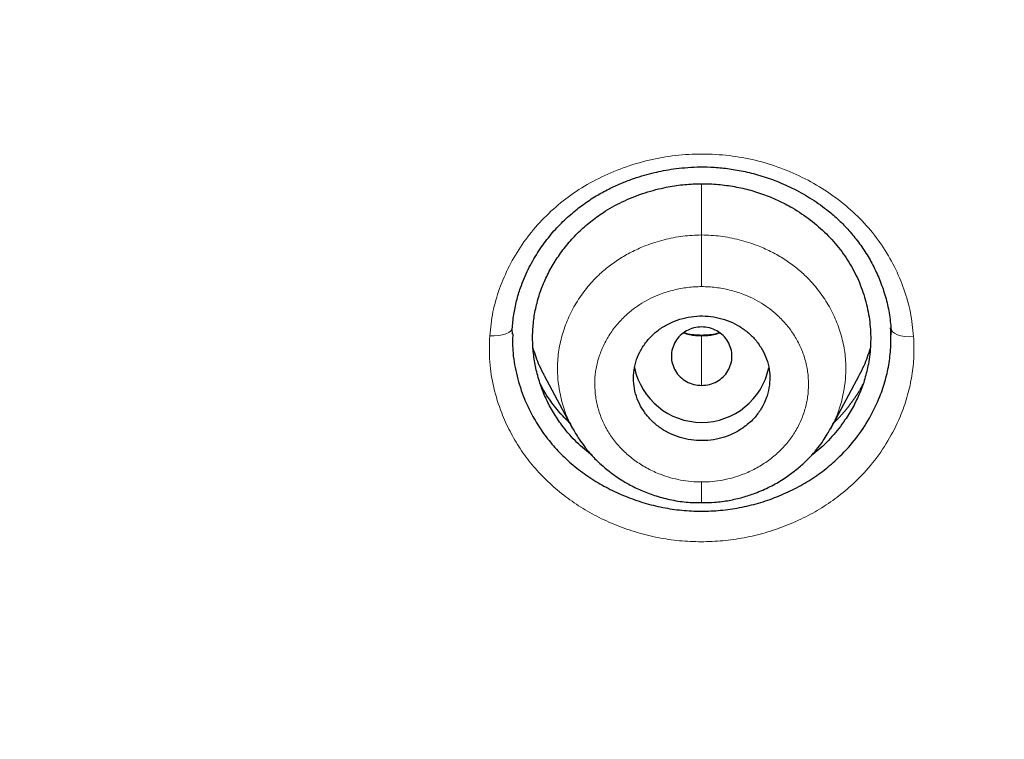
# Model space of a CAD drawing. Header units: millimetres. Extents: x 8 to 846, y 12 to 2113.
# Tile 273 of 515: x 469 to 482, y 1777 to 1786. Entities that reach past the tile are written whole.
import ezdxf

# ---------------------------------------------------------------- set-up
doc = ezdxf.new("R2010")
doc.units = ezdxf.units.MM

msp = doc.modelspace()

# ---------------------------------------------------------------- linework, layer by layer
at = {"color": 8, "linetype": 'Continuous', "lineweight": 0}
for p, q in [((478.038, 1784.133), (478.038, 1783.459)), ((478.038, 1782.124), (478.038, 1782.132)), ((478.038, 1781.471), (478.038, 1782.124))]:
    msp.add_line(p, q, dxfattribs=at)
at = {"color": 7, "linetype": 'Continuous', "lineweight": 30}
for p, q in [((475.539, 1782.147), (475.537, 1782.217)), ((480.539, 1782.206), (480.536, 1782.138)), ((475.961, 1781.602), (476.334, 1780.904)), ((479.742, 1780.904), (480.115, 1781.602)), ((476.343, 1780.898), (476.339, 1780.906)), ((479.737, 1780.906), (479.73, 1780.893))]:
    msp.add_line(p, q, dxfattribs=at)
at = {"color": 8, "linetype": 'Continuous', "lineweight": 0, "flags": 128}
for points in [[(475.543, 1782.242), (475.537, 1782.216), (475.519, 1782.192), (475.491, 1782.171), (475.453, 1782.153), (475.407, 1782.139), (475.355, 1782.13), (475.299, 1782.126), (475.24, 1782.127)], [(480.836, 1782.116), (480.777, 1782.115), (480.721, 1782.119), (480.669, 1782.128), (480.623, 1782.142), (480.585, 1782.16), (480.557, 1782.181), (480.539, 1782.205), (480.532, 1782.231)]]:
    msp.add_lwpolyline(points, dxfattribs=at)
at = {"color": 7, "linetype": 'Continuous', "lineweight": 30}
msp.add_arc((478.038, 1781.889), 0.905, 191.6329, 348.3354, dxfattribs=at)
for points, knots in [([(438.753, 1781.597), (438.116, 1782.151), (436.841, 1783.26), (435.025, 1785.022), (433.286, 1786.854), (431.632, 1788.759), (430.064, 1790.73), (428.585, 1792.765), (427.198, 1794.859), (425.906, 1797.008), (424.711, 1799.21), (423.615, 1801.459), (422.622, 1803.753), (421.734, 1806.086), (420.951, 1808.454), (420.274, 1810.852), (419.705, 1813.277), (419.244, 1815.722), (418.892, 1818.185), (418.651, 1820.66), (418.52, 1823.142), (418.502, 1825.628), (418.596, 1828.113), (418.802, 1830.591), (419.118, 1833.058), (419.543, 1835.51), (420.077, 1837.942), (420.719, 1840.349), (421.467, 1842.727), (422.321, 1845.072), (423.281, 1847.379), (424.343, 1849.643), (425.506, 1851.861), (426.768, 1854.028), (428.124, 1856.141), (429.573, 1858.195), (431.112, 1860.187), (432.739, 1862.114), (434.45, 1863.97), (436.243, 1865.754), (438.115, 1867.459), (440.062, 1869.085), (442.08, 1870.628), (444.165, 1872.085), (446.313, 1873.455), (448.52, 1874.735), (450.781, 1875.922), (453.094, 1877.013), (455.453, 1878.006), (457.856, 1878.898), (460.296, 1879.689), (462.768, 1880.377), (465.27, 1880.962), (467.794, 1881.442), (470.338, 1881.818), (472.897, 1882.085), (475.465, 1882.254), (477.18, 1882.275), (478.038, 1882.285)], [0, 0, 0, 0, 0.017858, 0.035716, 0.053573, 0.07143, 0.089286, 0.107143, 0.124999, 0.142856, 0.160713, 0.178571, 0.196429, 0.214287, 0.232143, 0.25, 0.267856, 0.285712, 0.303568, 0.321425, 0.339282, 0.35714, 0.374998, 0.392856, 0.410713, 0.42857, 0.446428, 0.464285, 0.482142, 0.499999, 0.517857, 0.535714, 0.553571, 0.571428, 0.589285, 0.607142, 0.624999, 0.642856, 0.660713, 0.67857, 0.696427, 0.714284, 0.732141, 0.749999, 0.767857, 0.785715, 0.803573, 0.821432, 0.83929, 0.857149, 0.875005, 0.892861, 0.910716, 0.928572, 0.946428, 0.964284, 0.982141, 1, 1, 1, 1]), ([(478.038, 1882.285), (478.896, 1882.275), (480.611, 1882.254), (483.18, 1882.085), (485.738, 1881.818), (488.282, 1881.442), (490.807, 1880.962), (493.308, 1880.377), (495.918, 1879.65), (498.626, 1878.762), (501.417, 1877.692), (504.148, 1876.485), (506.812, 1875.146), (509.403, 1873.68), (511.795, 1872.166), (513.995, 1870.628), (516.013, 1869.085), (517.96, 1867.459), (519.833, 1865.754), (521.626, 1863.97), (523.337, 1862.114), (524.964, 1860.187), (526.503, 1858.195), (527.952, 1856.14), (529.308, 1854.028), (530.57, 1851.861), (531.733, 1849.644), (532.795, 1847.379), (533.808, 1844.944), (534.747, 1842.335), (535.589, 1839.551), (536.286, 1836.73), (536.835, 1833.878), (537.236, 1831.004), (537.475, 1828.251), (537.574, 1825.629), (537.556, 1823.143), (537.425, 1820.66), (537.184, 1818.185), (536.832, 1815.723), (536.371, 1813.277), (535.802, 1810.852), (535.125, 1808.454), (534.342, 1806.086), (533.454, 1803.752), (532.461, 1801.459), (531.365, 1799.21), (530.17, 1797.008), (528.806, 1794.739), (527.256, 1792.418), (525.504, 1790.062), (523.633, 1787.794), (521.644, 1785.621), (519.55, 1783.541), (518.065, 1782.245), (517.323, 1781.597)], [0, 0, 0, 0, 0.017859, 0.035717, 0.053574, 0.07143, 0.089287, 0.107143, 0.125, 0.145832, 0.166666, 0.1875, 0.208333, 0.229166, 0.249999, 0.267856, 0.285713, 0.303571, 0.321429, 0.339287, 0.357144, 0.375001, 0.392858, 0.410715, 0.428572, 0.446429, 0.464286, 0.482143, 0.500002, 0.520835, 0.541668, 0.562501, 0.583334, 0.604167, 0.624999, 0.642856, 0.660713, 0.678571, 0.696428, 0.714286, 0.732144, 0.750003, 0.76786, 0.785718, 0.803575, 0.821433, 0.839289, 0.857146, 0.875003, 0.895835, 0.916668, 0.9375, 0.958333, 0.979167, 1, 1, 1, 1]), ([(478.038, 1879.997), (477.434, 1879.991), (476.226, 1879.981), (474.416, 1879.894), (472.608, 1879.756), (470.804, 1879.561), (469.003, 1879.311), (467.209, 1879.007), (465.477, 1878.659), (463.811, 1878.274), (462.213, 1877.858), (460.632, 1877.398), (459.069, 1876.896), (457.523, 1876.351), (455.942, 1875.743), (454.328, 1875.068), (452.688, 1874.322), (451.077, 1873.528), (449.495, 1872.687), (447.943, 1871.799), (446.418, 1870.862), (444.963, 1869.906), (443.577, 1868.935), (442.263, 1867.956), (440.98, 1866.942), (439.728, 1865.894), (438.508, 1864.811), (437.286, 1863.661), (436.066, 1862.443), (434.855, 1861.154), (433.687, 1859.829), (432.562, 1858.469), (431.48, 1857.073), (430.439, 1855.639), (429.469, 1854.212), (428.569, 1852.798), (427.74, 1851.406), (426.955, 1849.994), (426.213, 1848.564), (425.516, 1847.115), (424.843, 1845.604), (424.201, 1844.032), (423.594, 1842.398), (423.04, 1840.745), (422.54, 1839.075), (422.094, 1837.387), (421.7, 1835.679), (421.369, 1834.004), (421.099, 1832.367), (420.884, 1830.775), (420.717, 1829.182), (420.598, 1827.587), (420.528, 1825.989), (420.504, 1824.343), (420.533, 1822.652), (420.62, 1820.915), (420.763, 1819.181), (420.964, 1817.448), (421.221, 1815.717), (421.535, 1813.99), (421.894, 1812.32), (422.291, 1810.712), (422.722, 1809.167), (423.197, 1807.638), (423.717, 1806.125), (424.282, 1804.628), (424.911, 1803.102), (425.607, 1801.549), (426.376, 1799.973), (427.196, 1798.42), (428.07, 1796.89), (428.995, 1795.381), (429.97, 1793.901), (430.962, 1792.492), (431.963, 1791.158), (432.969, 1789.893), (434.012, 1788.658), (435.091, 1787.454), (436.206, 1786.279), (437.391, 1785.101), (438.65, 1783.923), (439.984, 1782.75), (441.359, 1781.617), (442.774, 1780.524), (444.229, 1779.47), (445.719, 1778.46), (447.195, 1777.524), (448.649, 1776.661), (450.081, 1775.864), (451.534, 1775.109), (453.009, 1774.395), (454.505, 1773.722), (456.07, 1773.071), (457.704, 1772.447), (459.405, 1771.856), (461.124, 1771.317), (462.86, 1770.83), (464.614, 1770.395), (466.381, 1770.014), (468.109, 1769.696), (469.793, 1769.436), (471.432, 1769.23), (473.076, 1769.069), (474.725, 1768.955), (476.38, 1768.884), (477.485, 1768.875), (478.038, 1768.871)], [0, 0, 0, 0, 0.01003, 0.020054, 0.030083, 0.040124, 0.050187, 0.060282, 0.070362, 0.079553, 0.088711, 0.097842, 0.106955, 0.116055, 0.12515, 0.135215, 0.145244, 0.155247, 0.165233, 0.175211, 0.185191, 0.195231, 0.204429, 0.213609, 0.222777, 0.23194, 0.241107, 0.250284, 0.260264, 0.270231, 0.280194, 0.290164, 0.300149, 0.31016, 0.320251, 0.329484, 0.338685, 0.347862, 0.357022, 0.366175, 0.375328, 0.385279, 0.395221, 0.405163, 0.415118, 0.425096, 0.435106, 0.445185, 0.454404, 0.463594, 0.472765, 0.481925, 0.491084, 0.500249, 0.510205, 0.520158, 0.530119, 0.540101, 0.550114, 0.56017, 0.570237, 0.579425, 0.588586, 0.597726, 0.606856, 0.615983, 0.625115, 0.635087, 0.645061, 0.655045, 0.665052, 0.67509, 0.685171, 0.695207, 0.70436, 0.713496, 0.722621, 0.731743, 0.74087, 0.750008, 0.759978, 0.769956, 0.779952, 0.789974, 0.800033, 0.810138, 0.820182, 0.829338, 0.838477, 0.847605, 0.856731, 0.86586, 0.875, 0.885017, 0.895019, 0.905016, 0.915017, 0.92503, 0.935066, 0.945076, 0.954226, 0.963368, 0.97251, 0.981657, 0.990818, 1, 1, 1, 1]), ([(478.038, 1768.871), (478.645, 1768.876), (479.858, 1768.887), (481.674, 1768.973), (483.484, 1769.11), (485.288, 1769.304), (487.085, 1769.552), (488.872, 1769.856), (490.596, 1770.202), (492.255, 1770.586), (493.851, 1771.003), (495.432, 1771.463), (496.998, 1771.967), (498.55, 1772.514), (500.137, 1773.124), (501.754, 1773.8), (503.395, 1774.546), (505.006, 1775.34), (506.589, 1776.181), (508.142, 1777.071), (509.668, 1778.008), (511.124, 1778.965), (512.509, 1779.937), (513.823, 1780.915), (515.105, 1781.929), (516.356, 1782.978), (517.576, 1784.061), (518.798, 1785.211), (520.018, 1786.429), (521.228, 1787.717), (522.396, 1789.041), (523.52, 1790.401), (524.602, 1791.797), (525.642, 1793.23), (526.612, 1794.657), (527.511, 1796.072), (528.34, 1797.464), (529.125, 1798.876), (529.867, 1800.307), (530.564, 1801.756), (531.236, 1803.267), (531.878, 1804.839), (532.485, 1806.474), (533.038, 1808.126), (533.538, 1809.796), (533.984, 1811.484), (534.378, 1813.192), (534.708, 1814.867), (534.979, 1816.504), (535.193, 1818.095), (535.36, 1819.688), (535.478, 1821.283), (535.549, 1822.881), (535.572, 1824.526), (535.543, 1826.217), (535.456, 1827.953), (535.312, 1829.687), (535.111, 1831.419), (534.854, 1833.15), (534.54, 1834.877), (534.181, 1836.547), (533.783, 1838.155), (533.353, 1839.7), (532.878, 1841.229), (532.357, 1842.742), (531.792, 1844.24), (531.191, 1845.699), (530.557, 1847.12), (529.893, 1848.502), (529.189, 1849.867), (528.444, 1851.215), (527.66, 1852.546), (526.836, 1853.859), (525.975, 1855.15), (525.065, 1856.436), (524.109, 1857.711), (523.102, 1858.975), (522.06, 1860.21), (520.981, 1861.414), (519.866, 1862.589), (518.733, 1863.715), (517.585, 1864.793), (516.424, 1865.825), (515.232, 1866.827), (514.01, 1867.798), (512.756, 1868.74), (511.472, 1869.65), (510.162, 1870.527), (508.812, 1871.379), (507.422, 1872.204), (505.991, 1873.001), (504.537, 1873.757), (503.062, 1874.472), (501.565, 1875.145), (500.072, 1875.767), (498.584, 1876.339), (497.105, 1876.862), (495.61, 1877.347), (494.098, 1877.792), (492.57, 1878.197), (491.026, 1878.564), (489.47, 1878.889), (487.883, 1879.179), (486.269, 1879.428), (484.628, 1879.635), (482.984, 1879.797), (481.338, 1879.912), (479.689, 1879.983), (478.588, 1879.992), (478.038, 1879.997)], [0, 0, 0, 0, 0.010081, 0.020137, 0.030179, 0.040216, 0.050257, 0.060311, 0.070335, 0.079491, 0.088633, 0.097767, 0.1069, 0.116039, 0.125192, 0.135253, 0.145282, 0.155288, 0.16528, 0.175267, 0.185259, 0.195301, 0.204496, 0.213673, 0.222839, 0.232002, 0.241168, 0.250345, 0.260322, 0.270285, 0.280246, 0.290212, 0.300194, 0.310203, 0.320293, 0.329526, 0.338727, 0.347904, 0.357065, 0.366218, 0.375372, 0.385323, 0.395264, 0.405207, 0.415162, 0.425139, 0.435149, 0.445226, 0.454443, 0.463632, 0.472801, 0.481959, 0.491116, 0.500279, 0.510233, 0.520184, 0.530144, 0.540125, 0.550137, 0.560192, 0.570258, 0.579448, 0.588609, 0.59775, 0.60688, 0.616007, 0.625139, 0.633867, 0.642594, 0.651329, 0.660077, 0.668845, 0.677642, 0.686473, 0.695244, 0.704395, 0.713529, 0.722653, 0.731774, 0.740899, 0.750037, 0.758756, 0.767483, 0.776222, 0.78498, 0.793764, 0.802579, 0.811433, 0.820208, 0.829363, 0.838502, 0.847632, 0.856762, 0.865897, 0.875044, 0.883755, 0.89247, 0.901196, 0.909939, 0.918704, 0.927499, 0.936329, 0.945126, 0.954305, 0.963462, 0.972602, 0.981734, 0.990864, 1, 1, 1, 1]), ([(535.073, 1824.397), (535.066, 1823.725), (535.051, 1822.382), (534.932, 1820.371), (534.742, 1818.364), (534.474, 1816.362), (534.129, 1814.366), (533.717, 1812.417), (533.244, 1810.522), (532.715, 1808.685), (532.121, 1806.869), (531.461, 1805.073), (530.724, 1803.268), (529.908, 1801.458), (529.008, 1799.648), (528.038, 1797.869), (527, 1796.122), (525.893, 1794.407), (524.742, 1792.761), (523.556, 1791.186), (522.339, 1789.684), (521.07, 1788.224), (519.748, 1786.806), (518.352, 1785.41), (516.88, 1784.039), (515.33, 1782.699), (513.726, 1781.411), (512.067, 1780.176), (510.358, 1778.997), (508.639, 1777.9), (506.922, 1776.885), (505.209, 1775.949), (503.465, 1775.073), (501.691, 1774.255), (499.855, 1773.483), (497.956, 1772.762), (495.995, 1772.096), (494.005, 1771.499), (491.985, 1770.97), (489.939, 1770.512), (487.915, 1770.132), (485.922, 1769.828), (483.966, 1769.596), (482.008, 1769.43), (480.046, 1769.329), (478.039, 1769.294), (475.989, 1769.329), (473.899, 1769.439), (471.814, 1769.623), (469.736, 1769.882), (467.665, 1770.215), (465.649, 1770.612), (463.692, 1771.068), (461.798, 1771.576), (459.928, 1772.146), (458.081, 1772.777), (456.215, 1773.485), (454.335, 1774.275), (452.445, 1775.15), (450.593, 1776.091), (448.777, 1777.097), (446.997, 1778.168), (445.29, 1779.281), (443.66, 1780.427), (442.108, 1781.599), (440.602, 1782.82), (439.144, 1784.088), (437.701, 1785.433), (436.278, 1786.855), (434.883, 1788.358), (433.548, 1789.908), (432.272, 1791.504), (431.053, 1793.15), (429.917, 1794.808), (428.862, 1796.472), (427.89, 1798.133), (426.98, 1799.822), (426.132, 1801.539), (425.331, 1803.319), (424.581, 1805.161), (423.889, 1807.061), (423.27, 1808.981), (422.725, 1810.921), (422.252, 1812.885), (421.859, 1814.835), (421.544, 1816.763), (421.303, 1818.662), (421.132, 1820.568), (421.025, 1822.48), (421.012, 1823.758), (421.006, 1824.397)], [0, 0, 0, 0, 0.011647, 0.023279, 0.034914, 0.046569, 0.058262, 0.069997, 0.081033, 0.092045, 0.103046, 0.114051, 0.125075, 0.136674, 0.148268, 0.159874, 0.171507, 0.183184, 0.194903, 0.205931, 0.216944, 0.227954, 0.238974, 0.250018, 0.2616, 0.2732, 0.284834, 0.296518, 0.308264, 0.319998, 0.330999, 0.341975, 0.352941, 0.363907, 0.374886, 0.386463, 0.398058, 0.409684, 0.421356, 0.433089, 0.444843, 0.455871, 0.466863, 0.477832, 0.488791, 0.499751, 0.51144, 0.523115, 0.53479, 0.54648, 0.558201, 0.569925, 0.580927, 0.591892, 0.602833, 0.61376, 0.624687, 0.6364, 0.648087, 0.659761, 0.671439, 0.683135, 0.694871, 0.705904, 0.716895, 0.727858, 0.738804, 0.749746, 0.761426, 0.773081, 0.784724, 0.796373, 0.808043, 0.819784, 0.830839, 0.841857, 0.852852, 0.863839, 0.87483, 0.886496, 0.898127, 0.909738, 0.921348, 0.932974, 0.944696, 0.955762, 0.96681, 0.977856, 0.988914, 1, 1, 1, 1]), ([(421.626, 1820.903), (421.63, 1820.848), (421.638, 1820.728), (421.654, 1820.534), (421.672, 1820.308), (421.694, 1820.05), (421.718, 1819.768), (421.746, 1819.472), (421.791, 1819.007), (421.859, 1818.385), (421.95, 1817.641), (422.046, 1816.946), (422.144, 1816.293), (422.248, 1815.649), (422.388, 1814.851), (422.571, 1813.899), (422.809, 1812.791), (423.069, 1811.69), (423.366, 1810.544), (423.702, 1809.355), (424.082, 1808.125), (424.492, 1806.904), (424.931, 1805.693), (425.4, 1804.494), (425.898, 1803.305), (426.425, 1802.129), (426.982, 1800.963), (427.568, 1799.808), (428.184, 1798.665), (428.827, 1797.536), (429.497, 1796.422), (430.191, 1795.329), (430.906, 1794.258), (431.643, 1793.211), (432.404, 1792.18), (433.193, 1791.161), (434.012, 1790.153), (434.861, 1789.158), (435.735, 1788.183), (436.632, 1787.229), (437.552, 1786.295), (438.495, 1785.382), (439.46, 1784.492), (440.448, 1783.623), (441.456, 1782.778), (442.484, 1781.956), (443.532, 1781.157), (444.593, 1780.386), (445.664, 1779.645), (446.746, 1778.932), (447.844, 1778.245), (448.965, 1777.577), (450.11, 1776.931), (451.277, 1776.306), (452.46, 1775.709), (453.658, 1775.139), (454.869, 1774.596), (456.094, 1774.081), (457.331, 1773.595), (458.58, 1773.137), (459.839, 1772.709), (461.107, 1772.309), (462.385, 1771.938), (463.664, 1771.598), (464.943, 1771.288), (466.219, 1771.01), (467.501, 1770.76), (468.797, 1770.537), (470.107, 1770.342), (471.43, 1770.175), (472.758, 1770.039), (474.088, 1769.933), (475.422, 1769.858), (476.759, 1769.813), (478.097, 1769.8), (479.434, 1769.816), (480.768, 1769.863), (482.099, 1769.941), (483.426, 1770.049), (484.743, 1770.187), (486.047, 1770.353), (487.339, 1770.547), (488.626, 1770.769), (489.917, 1771.022), (491.21, 1771.306), (492.506, 1771.622), (493.795, 1771.967), (495.075, 1772.341), (496.346, 1772.744), (497.606, 1773.176), (498.855, 1773.637), (500.09, 1774.126), (501.311, 1774.642), (502.519, 1775.186), (503.712, 1775.757), (504.885, 1776.351), (506.035, 1776.969), (507.163, 1777.608), (508.276, 1778.272), (509.381, 1778.965), (510.477, 1779.688), (511.562, 1780.442), (512.63, 1781.221), (513.679, 1782.023), (514.708, 1782.85), (515.716, 1783.699), (516.702, 1784.57), (517.665, 1785.462), (518.604, 1786.374), (519.52, 1787.308), (520.413, 1788.262), (521.278, 1789.231), (522.113, 1790.213), (522.92, 1791.208), (523.703, 1792.221), (524.468, 1793.259), (525.213, 1794.322), (525.937, 1795.408), (526.634, 1796.511), (527.304, 1797.629), (527.946, 1798.761), (528.56, 1799.908), (529.145, 1801.065), (529.7, 1802.233), (530.225, 1803.411), (530.721, 1804.6), (531.188, 1805.802), (531.625, 1807.014), (532.033, 1808.237), (532.412, 1809.468), (532.76, 1810.708), (533.079, 1811.955), (533.367, 1813.208), (533.624, 1814.467), (533.814, 1815.524), (533.953, 1816.388), (534.053, 1817.064), (534.148, 1817.769), (534.222, 1818.387), (534.279, 1818.901), (534.319, 1819.295), (534.354, 1819.667), (534.38, 1819.972), (534.4, 1820.216), (534.415, 1820.402), (534.427, 1820.561), (534.437, 1820.692), (534.446, 1820.792), (534.451, 1820.852), (534.453, 1820.878)], [0, 0, 0, 0, 0.000972, 0.00214, 0.003506, 0.005071, 0.006833, 0.008669, 0.010483, 0.01536, 0.020074, 0.024147, 0.02815, 0.032108, 0.036022, 0.042913, 0.049781, 0.056648, 0.063516, 0.07132, 0.079124, 0.086927, 0.094729, 0.102526, 0.110315, 0.118106, 0.125905, 0.133736, 0.141568, 0.149401, 0.157234, 0.165071, 0.172773, 0.180477, 0.188169, 0.195855, 0.203695, 0.211534, 0.219373, 0.22721, 0.235046, 0.242882, 0.250729, 0.258566, 0.266406, 0.274247, 0.282088, 0.289927, 0.297623, 0.305312, 0.312993, 0.320676, 0.328514, 0.336353, 0.344191, 0.352031, 0.359872, 0.367717, 0.37557, 0.383406, 0.391244, 0.399082, 0.406919, 0.414756, 0.42245, 0.430139, 0.437816, 0.445493, 0.45333, 0.461167, 0.469006, 0.476845, 0.484688, 0.492542, 0.500414, 0.508269, 0.516104, 0.523931, 0.531754, 0.539576, 0.547258, 0.554937, 0.562615, 0.570292, 0.578136, 0.585988, 0.593841, 0.601695, 0.60955, 0.617404, 0.625259, 0.633094, 0.640923, 0.648747, 0.656569, 0.664391, 0.672072, 0.679754, 0.687435, 0.695118, 0.702963, 0.710816, 0.718673, 0.72653, 0.734389, 0.742246, 0.7501, 0.757929, 0.765748, 0.773567, 0.781388, 0.789209, 0.796892, 0.804574, 0.81226, 0.819951, 0.82781, 0.835667, 0.843519, 0.85137, 0.859219, 0.867068, 0.874915, 0.882713, 0.890504, 0.898295, 0.906097, 0.913906, 0.921715, 0.929526, 0.937336, 0.945145, 0.952949, 0.960746, 0.968542, 0.972526, 0.976679, 0.980999, 0.985489, 0.988029, 0.990437, 0.992707, 0.994838, 0.996024, 0.997162, 0.998233, 0.998944, 0.999532, 1, 1, 1, 1]), ([(475.537, 1782.217), (475.543, 1782.28), (475.554, 1782.405), (475.592, 1782.587), (475.652, 1782.788), (475.742, 1783.002), (475.866, 1783.223), (476.008, 1783.421), (476.162, 1783.596), (476.325, 1783.748), (476.493, 1783.877), (476.661, 1783.986), (476.827, 1784.074), (476.986, 1784.147), (477.138, 1784.204), (477.279, 1784.249), (477.41, 1784.283), (477.538, 1784.31), (477.671, 1784.332), (477.819, 1784.349), (477.983, 1784.358), (478.163, 1784.357), (478.357, 1784.341), (478.564, 1784.308), (478.782, 1784.255), (479.008, 1784.18), (479.239, 1784.079), (479.47, 1783.952), (479.668, 1783.813), (479.834, 1783.672), (479.97, 1783.535), (480.096, 1783.383), (480.211, 1783.218), (480.313, 1783.038), (480.399, 1782.846), (480.468, 1782.642), (480.518, 1782.428), (480.532, 1782.28), (480.539, 1782.206)], [0, 0, 0, 0, 0.02811, 0.055376, 0.081815, 0.119926, 0.156203, 0.190655, 0.223298, 0.25416, 0.283138, 0.310201, 0.335376, 0.358672, 0.380092, 0.399636, 0.417303, 0.433419, 0.45084, 0.470236, 0.491605, 0.51495, 0.540282, 0.567629, 0.597013, 0.628435, 0.661871, 0.69727, 0.73456, 0.760449, 0.787203, 0.814867, 0.843463, 0.872993, 0.903446, 0.93479, 0.966989, 1, 1, 1, 1]), ([(476.595, 1780.541), (476.526, 1780.599), (476.383, 1780.716), (476.219, 1780.906), (476.09, 1781.092), (475.993, 1781.269), (475.916, 1781.456), (475.858, 1781.648), (475.82, 1781.845), (475.804, 1782.044), (475.808, 1782.242), (475.834, 1782.439), (475.881, 1782.632), (475.948, 1782.821), (476.036, 1783.003), (476.144, 1783.178), (476.269, 1783.344), (476.411, 1783.497), (476.568, 1783.635), (476.758, 1783.773), (476.986, 1783.901), (477.255, 1784.011), (477.516, 1784.081), (477.759, 1784.122), (477.98, 1784.138), (478.201, 1784.134), (478.419, 1784.109), (478.634, 1784.066), (478.842, 1784.002), (479.044, 1783.919), (479.258, 1783.808), (479.477, 1783.661), (479.689, 1783.477), (479.872, 1783.269), (480.022, 1783.043), (480.139, 1782.799), (480.22, 1782.543), (480.266, 1782.28), (480.274, 1782.015), (480.247, 1781.774), (480.195, 1781.559), (480.128, 1781.371), (480.04, 1781.189), (479.921, 1780.994), (479.763, 1780.795), (479.613, 1780.64), (479.515, 1780.569), (479.492, 1780.552)], [0, 0, 0, 0, 0.0259134, 0.0527418, 0.0727143, 0.0926638, 0.1127835, 0.1332618, 0.1533348, 0.1734954, 0.1937326, 0.2137174, 0.2338452, 0.2538398, 0.2738901, 0.2941834, 0.3146747, 0.3347867, 0.3547135, 0.3746546, 0.4014257, 0.4280878, 0.4551209, 0.4755022, 0.495576, 0.5155472, 0.5356237, 0.5555712, 0.5755038, 0.595631, 0.6161568, 0.6429305, 0.6699096, 0.696614, 0.7233196, 0.7499999, 0.7771046, 0.8042178, 0.8308972, 0.8575844, 0.8777378, 0.8977451, 0.9177939, 0.9380706, 0.9653081, 0.9920581, 1, 1, 1, 1]), ([(478.601, 1780.924), (478.627, 1780.944), (478.678, 1780.984), (478.756, 1781.065), (478.832, 1781.17), (478.895, 1781.301), (478.931, 1781.438), (478.942, 1781.579), (478.927, 1781.719), (478.886, 1781.853), (478.821, 1781.979), (478.736, 1782.092), (478.631, 1782.19), (478.511, 1782.271), (478.378, 1782.332), (478.235, 1782.373), (478.086, 1782.392), (477.935, 1782.388), (477.787, 1782.36), (477.644, 1782.31), (477.511, 1782.238), (477.393, 1782.147), (477.295, 1782.037), (477.217, 1781.914), (477.164, 1781.78), (477.137, 1781.641), (477.137, 1781.499), (477.162, 1781.361), (477.212, 1781.23), (477.284, 1781.109), (477.378, 1781.001), (477.488, 1780.909), (477.614, 1780.836), (477.751, 1780.782), (477.897, 1780.749), (478.046, 1780.739), (478.197, 1780.752), (478.342, 1780.787), (478.48, 1780.843), (478.561, 1780.897), (478.601, 1780.924)], [0, 0, 0, 0, 0.017774, 0.035548, 0.063134, 0.090722, 0.118279, 0.145837, 0.173055, 0.200273, 0.227001, 0.253728, 0.280023, 0.306316, 0.332413, 0.358508, 0.384728, 0.410948, 0.43757, 0.464194, 0.491329, 0.518466, 0.545988, 0.573512, 0.601116, 0.628721, 0.656072, 0.683423, 0.710309, 0.737193, 0.763604, 0.790014, 0.816138, 0.842261, 0.868406, 0.89455, 0.920919, 0.947288, 0.973643, 1, 1, 1, 1]), ([(475.544, 1782.155), (475.542, 1782.081), (475.539, 1781.906), (475.586, 1781.629), (475.669, 1781.355), (475.777, 1781.115), (475.897, 1780.91), (476.038, 1780.719), (476.202, 1780.541), (476.385, 1780.379), (476.585, 1780.235), (476.802, 1780.11), (477.032, 1780.004), (477.274, 1779.919), (477.522, 1779.857), (477.776, 1779.82), (478.032, 1779.808), (478.288, 1779.819), (478.541, 1779.855), (478.79, 1779.915), (479.033, 1779.998), (479.265, 1780.103), (479.482, 1780.227), (479.683, 1780.371), (479.886, 1780.551), (480.083, 1780.772), (480.259, 1781.037), (480.384, 1781.298), (480.468, 1781.544), (480.516, 1781.77), (480.541, 1782), (480.535, 1782.154), (480.532, 1782.231)], [0, 0, 0, 0, 0.03022, 0.072129, 0.114559, 0.146704, 0.178277, 0.209609, 0.241036, 0.272744, 0.304184, 0.335687, 0.367581, 0.39958, 0.431083, 0.462445, 0.494027, 0.525443, 0.556752, 0.588303, 0.620441, 0.652386, 0.68389, 0.715302, 0.746974, 0.789118, 0.831109, 0.873696, 0.905428, 0.93684, 0.968256, 1, 1, 1, 1]), ([(478.038, 1782.244), (478.003, 1782.241), (477.933, 1782.236), (477.836, 1782.195), (477.752, 1782.134), (477.688, 1782.053), (477.648, 1781.959), (477.633, 1781.858), (477.648, 1781.757), (477.688, 1781.662), (477.752, 1781.581), (477.836, 1781.52), (477.933, 1781.479), (478.003, 1781.474), (478.038, 1781.471)], [0, 0, 0, 0, 0.083319, 0.166681, 0.25, 0.333318, 0.416681, 0.5, 0.583319, 0.666682, 0.75, 0.833319, 0.916681, 1, 1, 1, 1]), ([(478.038, 1782.132), (478.003, 1782.134), (477.935, 1782.136), (477.856, 1782.15), (477.815, 1782.163), (477.803, 1782.166)], [0, 0, 0, 0, 0.439286, 0.848214, 1, 1, 1, 1]), ([(478.038, 1781.471), (478.073, 1781.474), (478.143, 1781.479), (478.24, 1781.52), (478.324, 1781.581), (478.388, 1781.662), (478.428, 1781.757), (478.443, 1781.858), (478.428, 1781.959), (478.388, 1782.053), (478.324, 1782.134), (478.24, 1782.195), (478.143, 1782.236), (478.073, 1782.241), (478.038, 1782.244)], [0, 0, 0, 0, 0.083319, 0.166681, 0.25, 0.333318, 0.416681, 0.5, 0.583319, 0.666682, 0.75, 0.833319, 0.916681, 1, 1, 1, 1]), ([(478.273, 1782.166), (478.261, 1782.163), (478.22, 1782.15), (478.141, 1782.136), (478.073, 1782.134), (478.038, 1782.132)], [0, 0, 0, 0, 0.151786, 0.560714, 1, 1, 1, 1]), ([(475.963, 1781.603), (475.941, 1781.645), (475.879, 1781.76), (475.84, 1781.882), (475.815, 1781.959)], [0, 0, 0, 0, 0.368322, 1, 1, 1, 1]), ([(480.262, 1781.96), (480.237, 1781.883), (480.197, 1781.76), (480.135, 1781.645), (480.112, 1781.603)], [0, 0, 0, 0, 0.632787, 1, 1, 1, 1]), ([(438.753, 1781.597), (439.865, 1780.694), (442.089, 1778.888), (445.672, 1776.486), (449.413, 1774.325), (453.311, 1772.439), (457.341, 1770.833), (461.483, 1769.521), (465.709, 1768.483), (468.579, 1768.046), (470.013, 1767.828)], [0, 0, 0, 0, 0.125007, 0.250015, 0.375019, 0.500014, 0.625012, 0.750014, 0.875011, 1, 1, 1, 1]), ([(476.291, 1780.984), (476.269, 1781.005), (476.191, 1781.079), (476.076, 1781.22), (475.97, 1781.368), (475.923, 1781.462), (475.909, 1781.489)], [0, 0, 0, 0, 0.142125, 0.490914, 0.851733, 1, 1, 1, 1]), ([(517.323, 1781.597), (516.89, 1781.236), (516.025, 1780.514), (514.686, 1779.478), (513.318, 1778.476), (511.919, 1777.512), (510.493, 1776.588), (509.043, 1775.705), (507.518, 1774.834), (505.915, 1773.981), (504.233, 1773.152), (502.525, 1772.376), (500.792, 1771.653), (499.088, 1771.003), (497.419, 1770.422), (495.789, 1769.906), (494.144, 1769.434), (492.485, 1769.009), (490.813, 1768.629), (489.131, 1768.296), (487.715, 1768.057), (486.569, 1767.889), (485.689, 1767.772), (484.788, 1767.667), (483.854, 1767.572), (482.884, 1767.488), (482.005, 1767.424), (481.24, 1767.377), (480.605, 1767.345), (480, 1767.323), (479.476, 1767.309), (479.037, 1767.302), (478.679, 1767.299), (478.351, 1767.297), (478.141, 1767.297), (478.038, 1767.297)], [0, 0, 0, 0, 0.039965, 0.079929, 0.119922, 0.160016, 0.200089, 0.23998, 0.27989, 0.323933, 0.367928, 0.411888, 0.455897, 0.499945, 0.539967, 0.579932, 0.619887, 0.659888, 0.699966, 0.740007, 0.779935, 0.800437, 0.821039, 0.842058, 0.863869, 0.886742, 0.91016, 0.92548, 0.94039, 0.954618, 0.96777, 0.977052, 0.985307, 0.992835, 1, 1, 1, 1]), ([(476.339, 1780.898), (476.343, 1780.89), (476.355, 1780.869), (476.382, 1780.823), (476.426, 1780.753), (476.494, 1780.657), (476.589, 1780.544), (476.698, 1780.435), (476.817, 1780.335), (476.939, 1780.247), (477.079, 1780.162), (477.239, 1780.084), (477.418, 1780.015), (477.619, 1779.962), (477.828, 1779.927), (477.97, 1779.925), (478.038, 1779.924)], [0, 0, 0, 0, 0.013834, 0.034157, 0.077092, 0.135082, 0.20817, 0.296452, 0.363675, 0.437228, 0.51711, 0.603383, 0.696195, 0.795834, 0.902801, 1, 1, 1, 1]), ([(478.038, 1779.924), (478.095, 1779.925), (478.217, 1779.926), (478.398, 1779.951), (478.578, 1779.992), (478.759, 1780.052), (478.939, 1780.131), (479.111, 1780.229), (479.259, 1780.334), (479.385, 1780.44), (479.489, 1780.546), (479.573, 1780.646), (479.641, 1780.739), (479.694, 1780.821), (479.724, 1780.874), (479.737, 1780.898)], [0, 0, 0, 0, 0.081622, 0.175195, 0.263543, 0.347051, 0.45126, 0.547646, 0.636365, 0.717432, 0.790334, 0.854994, 0.911477, 0.959806, 1, 1, 1, 1])]:
    msp.add_open_spline(points, degree=3, knots=knots, dxfattribs=at)
at = {"color": 8, "linetype": 'Continuous', "lineweight": 0}
for points, knots in [([(421.73, 1824.347), (421.737, 1823.68), (421.752, 1822.346), (421.871, 1820.349), (422.061, 1818.355), (422.33, 1816.366), (422.674, 1814.386), (423.083, 1812.46), (423.551, 1810.594), (424.073, 1808.787), (424.659, 1807), (425.309, 1805.234), (426.035, 1803.457), (426.84, 1801.674), (427.73, 1799.887), (428.689, 1798.13), (429.719, 1796.402), (430.816, 1794.706), (431.954, 1793.08), (433.125, 1791.528), (434.322, 1790.05), (435.571, 1788.614), (436.87, 1787.221), (438.246, 1785.845), (439.701, 1784.491), (441.237, 1783.163), (442.825, 1781.888), (444.466, 1780.667), (446.153, 1779.504), (447.847, 1778.424), (449.537, 1777.426), (451.224, 1776.507), (452.943, 1775.644), (454.693, 1774.838), (456.509, 1774.075), (458.39, 1773.361), (460.334, 1772.701), (462.306, 1772.11), (464.304, 1771.588), (466.324, 1771.136), (468.32, 1770.763), (470.283, 1770.465), (472.211, 1770.237), (474.145, 1770.075), (476.083, 1769.977), (478.064, 1769.944), (480.085, 1769.979), (482.141, 1770.088), (484.191, 1770.27), (486.236, 1770.525), (488.277, 1770.853), (490.269, 1771.245), (492.208, 1771.696), (494.087, 1772.201), (495.942, 1772.767), (497.774, 1773.394), (499.617, 1774.095), (501.468, 1774.874), (503.322, 1775.733), (505.14, 1776.657), (506.922, 1777.645), (508.673, 1778.698), (510.356, 1779.795), (511.97, 1780.928), (513.507, 1782.089), (514.998, 1783.297), (516.442, 1784.553), (517.868, 1785.882), (519.272, 1787.287), (520.646, 1788.768), (521.963, 1790.297), (523.222, 1791.873), (524.425, 1793.498), (525.547, 1795.135), (526.587, 1796.776), (527.546, 1798.413), (528.444, 1800.077), (529.28, 1801.768), (530.072, 1803.525), (530.814, 1805.345), (531.501, 1807.23), (532.114, 1809.137), (532.655, 1811.067), (533.124, 1813.019), (533.511, 1814.95), (533.821, 1816.851), (534.057, 1818.719), (534.225, 1820.591), (534.329, 1822.468), (534.342, 1823.721), (534.349, 1824.347)], [0, 0, 0, 0, 0.0117137, 0.0234149, 0.0351216, 0.0468522, 0.0586247, 0.070364, 0.0813631, 0.0923367, 0.1032992, 0.1142649, 0.1252481, 0.1368316, 0.148424, 0.1600419, 0.1717018, 0.1834199, 0.1951477, 0.206154, 0.2171342, 0.2281014, 0.2390684, 0.2500482, 0.2616874, 0.2733323, 0.2849979, 0.2966994, 0.3084517, 0.3201468, 0.3311024, 0.3420458, 0.3529893, 0.3639449, 0.3749251, 0.3865672, 0.398212, 0.409874, 0.4215681, 0.4333088, 0.4450345, 0.4560332, 0.4670091, 0.4779743, 0.4889413, 0.4999221, 0.5115701, 0.5232038, 0.5348379, 0.5464871, 0.5581659, 0.5699121, 0.5809668, 0.5919838, 0.6029753, 0.6139537, 0.6249313, 0.6365724, 0.6481884, 0.6597941, 0.6714039, 0.6830322, 0.6947667, 0.7058318, 0.7168559, 0.7278515, 0.7388313, 0.7498078, 0.7614587, 0.7730925, 0.7847248, 0.7963708, 0.8080459, 0.8197857, 0.8308292, 0.8418316, 0.8528066, 0.8637681, 0.8747299, 0.8864319, 0.8981149, 0.9097963, 0.9214933, 0.9332235, 0.9449736, 0.9560095, 0.967015, 0.9780052, 0.9889952, 1, 1, 1, 1]), ([(475.24, 1782.127), (475.251, 1782.232), (475.274, 1782.443), (475.364, 1782.753), (475.493, 1783.052), (475.662, 1783.335), (475.867, 1783.596), (476.107, 1783.832), (476.377, 1784.039), (476.677, 1784.213), (477.001, 1784.351), (477.341, 1784.452), (477.691, 1784.514), (478.045, 1784.534), (478.4, 1784.513), (478.75, 1784.451), (479.087, 1784.347), (479.408, 1784.206), (479.706, 1784.031), (479.977, 1783.824), (480.217, 1783.589), (480.422, 1783.327), (480.588, 1783.043), (480.715, 1782.744), (480.802, 1782.434), (480.824, 1782.222), (480.836, 1782.116)], [0, 0, 0, 0, 0.041514, 0.082972, 0.125017, 0.166952, 0.208389, 0.249971, 0.291632, 0.333135, 0.375189, 0.417222, 0.458643, 0.500136, 0.541761, 0.583165, 0.625071, 0.666859, 0.708327, 0.750133, 0.79159, 0.833027, 0.875122, 0.916778, 0.958197, 1, 1, 1, 1]), ([(476.339, 1780.906), (476.319, 1780.942), (476.243, 1781.079), (476.164, 1781.34), (476.126, 1781.643), (476.143, 1781.91), (476.191, 1782.135), (476.269, 1782.354), (476.377, 1782.562), (476.513, 1782.756), (476.661, 1782.918), (476.815, 1783.05), (476.966, 1783.154), (477.129, 1783.245), (477.32, 1783.329), (477.539, 1783.398), (477.787, 1783.448), (477.954, 1783.455), (478.038, 1783.459)], [0, 0, 0, 0, 0.033433, 0.129384, 0.225108, 0.288974, 0.353051, 0.417327, 0.481729, 0.546178, 0.610647, 0.659107, 0.707759, 0.756583, 0.80551, 0.870702, 0.935612, 1, 1, 1, 1]), ([(478.038, 1783.459), (478.038, 1783.446), (478.038, 1783.419), (478.038, 1783.357), (478.038, 1783.278), (478.038, 1783.184), (478.038, 1783.079), (478.038, 1782.973), (478.038, 1782.87), (478.038, 1782.808), (478.038, 1782.777)], [0, 0, 0, 0, 0.111901, 0.232104, 0.358996, 0.490223, 0.622885, 0.753887, 0.88036, 1, 1, 1, 1]), ([(478.038, 1783.459), (478.121, 1783.455), (478.289, 1783.448), (478.536, 1783.398), (478.756, 1783.329), (478.947, 1783.245), (479.11, 1783.154), (479.261, 1783.05), (479.415, 1782.918), (479.563, 1782.756), (479.699, 1782.562), (479.807, 1782.354), (479.885, 1782.135), (479.932, 1781.91), (479.95, 1781.643), (479.912, 1781.34), (479.833, 1781.079), (479.757, 1780.942), (479.737, 1780.906)], [0, 0, 0, 0, 0.064388, 0.129298, 0.19449, 0.243417, 0.292241, 0.340893, 0.389353, 0.453823, 0.518271, 0.582673, 0.646949, 0.711026, 0.774892, 0.870616, 0.966567, 1, 1, 1, 1]), ([(478.038, 1782.777), (477.976, 1782.775), (477.852, 1782.77), (477.669, 1782.735), (477.506, 1782.685), (477.366, 1782.624), (477.247, 1782.559), (477.136, 1782.483), (477.023, 1782.388), (476.912, 1782.271), (476.811, 1782.13), (476.73, 1781.979), (476.67, 1781.82), (476.634, 1781.655), (476.623, 1781.488), (476.635, 1781.321), (476.671, 1781.156), (476.729, 1780.996), (476.809, 1780.845), (476.911, 1780.704), (477.032, 1780.578), (477.172, 1780.466), (477.326, 1780.371), (477.479, 1780.301), (477.625, 1780.252), (477.76, 1780.22), (477.898, 1780.201), (477.991, 1780.198), (478.038, 1780.197)], [0, 0, 0, 0, 0.041546, 0.083495, 0.124954, 0.156457, 0.187551, 0.218559, 0.249808, 0.291491, 0.332976, 0.374943, 0.416701, 0.458124, 0.499925, 0.541649, 0.583121, 0.625006, 0.666865, 0.708241, 0.749874, 0.791349, 0.833378, 0.874878, 0.906512, 0.937685, 0.968734, 1, 1, 1, 1]), ([(478.038, 1780.197), (478.085, 1780.198), (478.177, 1780.201), (478.315, 1780.22), (478.451, 1780.252), (478.597, 1780.301), (478.75, 1780.371), (478.904, 1780.466), (479.043, 1780.578), (479.165, 1780.704), (479.267, 1780.845), (479.347, 1780.996), (479.405, 1781.156), (479.441, 1781.32), (479.453, 1781.488), (479.441, 1781.655), (479.406, 1781.819), (479.346, 1781.979), (479.265, 1782.13), (479.164, 1782.271), (479.053, 1782.388), (478.94, 1782.483), (478.829, 1782.559), (478.71, 1782.624), (478.57, 1782.685), (478.407, 1782.735), (478.224, 1782.77), (478.1, 1782.775), (478.038, 1782.777)], [0, 0, 0, 0, 0.0312537, 0.0622988, 0.0934759, 0.1251209, 0.1665923, 0.2086202, 0.2501253, 0.2917288, 0.3331053, 0.3749939, 0.4168488, 0.4583208, 0.5000748, 0.541847, 0.5832698, 0.6250564, 0.6669936, 0.7084788, 0.7501918, 0.781417, 0.8124169, 0.8435184, 0.8750454, 0.9164755, 0.9584392, 1, 1, 1, 1]), ([(478.038, 1782.124), (477.984, 1782.126), (477.901, 1782.129), (477.824, 1782.154), (477.798, 1782.162)], [0, 0, 0, 0, 0.659285, 1, 1, 1, 1]), ([(478.278, 1782.162), (478.252, 1782.154), (478.175, 1782.129), (478.092, 1782.126), (478.038, 1782.124)], [0, 0, 0, 0, 0.340715, 1, 1, 1, 1]), ([(480.836, 1782.116), (480.839, 1782.029), (480.845, 1781.857), (480.817, 1781.599), (480.762, 1781.344), (480.668, 1781.068), (480.528, 1780.777), (480.329, 1780.48), (480.109, 1780.234), (479.881, 1780.032), (479.656, 1779.872), (479.413, 1779.733), (479.153, 1779.616), (478.881, 1779.524), (478.602, 1779.457), (478.318, 1779.417), (478.031, 1779.404), (477.744, 1779.417), (477.46, 1779.459), (477.182, 1779.527), (476.911, 1779.622), (476.653, 1779.74), (476.41, 1779.88), (476.186, 1780.042), (475.98, 1780.223), (475.797, 1780.422), (475.637, 1780.636), (475.503, 1780.866), (475.382, 1781.134), (475.287, 1781.44), (475.231, 1781.783), (475.237, 1782.012), (475.24, 1782.127)], [0, 0, 0, 0, 0.031431, 0.062576, 0.093761, 0.125309, 0.16719, 0.208595, 0.250268, 0.281472, 0.312463, 0.343585, 0.375181, 0.406842, 0.437988, 0.468958, 0.500095, 0.531268, 0.562247, 0.593385, 0.625031, 0.656516, 0.687634, 0.71871, 0.750071, 0.781151, 0.812123, 0.843318, 0.875062, 0.916941, 0.958341, 1, 1, 1, 1]), ([(476.294, 1780.979), (476.267, 1781.005), (476.186, 1781.082), (476.072, 1781.224), (475.97, 1781.368), (475.924, 1781.459), (475.91, 1781.486)], [0, 0, 0, 0, 0.172969, 0.512397, 0.851511, 1, 1, 1, 1]), ([(480.164, 1781.483), (480.157, 1781.47), (480.12, 1781.393), (480.03, 1781.262), (479.909, 1781.104), (479.819, 1781.014), (479.78, 1780.975)], [0, 0, 0, 0, 0.069858, 0.409055, 0.748378, 1, 1, 1, 1]), ([(478.038, 1780.197), (478.038, 1780.176), (478.038, 1780.131), (478.038, 1780.072), (478.038, 1780.02), (478.038, 1779.977), (478.038, 1779.945), (478.038, 1779.927), (478.038, 1779.925), (478.038, 1779.924)], [0, 0, 0, 0, 0.144245, 0.293863, 0.44729, 0.602696, 0.758101, 0.911528, 1, 1, 1, 1])]:
    msp.add_open_spline(points, degree=3, knots=knots, dxfattribs=at)

doc.saveas('drawing.dxf')
